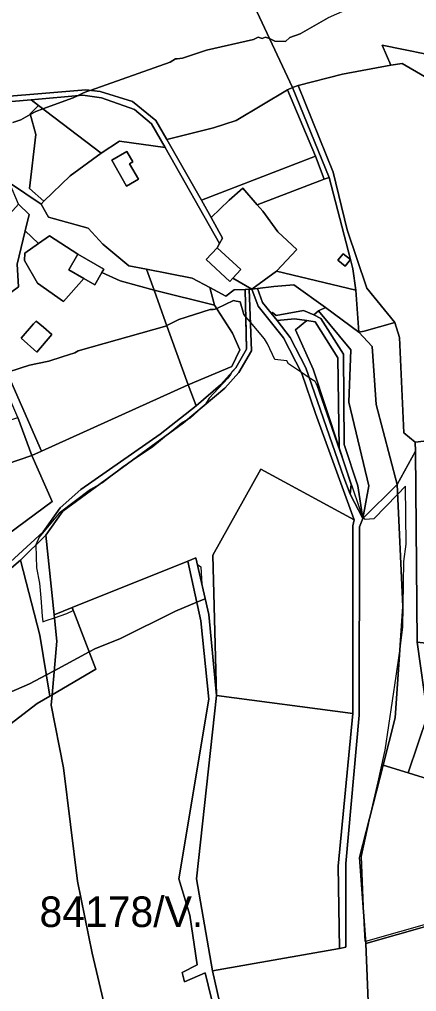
# Model space of a CAD drawing. Extents: x -477304 to -465429, y -1159113 to -1149210.
# Drawn here: x -472625.2 to -472430.4, y -1154116.3 to -1153639.3 of the extents above; entities that cross this region are included whole.
import ezdxf

# ---------------------------------------------------------------- set-up
doc = ezdxf.new("R2010")
doc.units = 0
for name, color, linetype in [('BPEJ_s', 7, 'Continuous'), ('orna_s', 7, 'Continuous'), ('ostatni_s', 7, 'Continuous'), ('PUPFL_s', 7, 'Continuous'), ('trav_porost_s', 7, 'Continuous'), ('zahrada_s', 7, 'Continuous')]:
    doc.layers.add(name, color=color, linetype=linetype)

msp = doc.modelspace()

# ---------------------------------------------------------------- linework, layer by layer
at = {"layer": 'BPEJ_s'}
for points in [[(-472419.45, -1153617.21), (-472456.01, -1153630.6), (-472473.87, -1153638.47), (-472487.47, -1153646.33), (-472492.57, -1153648.24), (-472494.7, -1153650.16), (-472500, -1153649.97), (-472501.91, -1153648.92), (-472502.49, -1153648.73), (-472503.55, -1153648.37)], [(-472628.47, -1153689.89), (-472624.47, -1153688.5), (-472619.95, -1153685.97), (-472617.24, -1153684.46), (-472613.69, -1153683.18), (-472598.94, -1153677.86), (-472596.76, -1153676.77), (-472593.83, -1153675.31), (-472591.63, -1153674.52), (-472590.47, -1153674.11), (-472551.28, -1153660.2), (-472548.72, -1153658.71), (-472547.83, -1153658.6), (-472545.32, -1153658.28), (-472533.4, -1153654.45), (-472510.42, -1153649.13), (-472508.08, -1153648.07), (-472506.17, -1153648.71), (-472504.46, -1153648.07), (-472503.55, -1153648.37), (-472502.49, -1153648.73), (-472501.91, -1153648.92), (-472500, -1153649.97), (-472494.7, -1153650.16), (-472492.57, -1153648.24), (-472487.47, -1153646.33), (-472473.87, -1153638.47)], [(-472503.55, -1153648.37), (-472504.46, -1153648.07), (-472506.17, -1153648.71), (-472508.08, -1153648.07), (-472510.42, -1153649.13), (-472533.4, -1153654.45), (-472545.32, -1153658.28), (-472547.83, -1153658.6), (-472548.72, -1153658.71), (-472551.28, -1153660.2), (-472590.47, -1153674.11), (-472591.63, -1153674.52), (-472593.83, -1153675.31), (-472596.76, -1153676.77), (-472598.94, -1153677.86), (-472613.69, -1153683.18), (-472617.24, -1153684.46), (-472619.95, -1153685.97), (-472624.47, -1153688.5), (-472628.47, -1153689.89)], [(-472404.35, -1154077.14), (-472455.45, -1154091.71), (-472455.71, -1154091.78), (-472456.09, -1154082.68), (-472457.47, -1154049.95), (-472452.3, -1154026.77), (-472449.32, -1154013.41), (-472446.32, -1154000), (-472445.81, -1153997.89), (-472440.41, -1153961.59), (-472438.69, -1153949.12), (-472437.1, -1153937.52), (-472436.67, -1153905.22), (-472435.61, -1153896.72), (-472435.79, -1153868.26), (-472439.75, -1153872.37), (-472451.34, -1153884.39), (-472455.59, -1153884.6), (-472456.63, -1153883.97), (-472456.71, -1153883.78), (-472456.78, -1153884.15), (-472456.93, -1153883.15), (-472465.53, -1153858.41), (-472479.39, -1153818.5), (-472479.75, -1153817.88), (-472480.25, -1153817.01), (-472483.07, -1153815.11), (-472486.95, -1153812.5), (-472493.21, -1153808.29), (-472494.06, -1153806.81), (-472500, -1153806.08), (-472503.61, -1153798.51), (-472505.1, -1153795.95), (-472511.97, -1153787.77), (-472514.17, -1153785.15), (-472515.1, -1153784.04), (-472517.02, -1153777.87), (-472518.85, -1153777.5), (-472520.23, -1153777.22), (-472528.47, -1153781.16), (-472529.15, -1153781.48), (-472530.27, -1153781.58), (-472531.7, -1153781.7), (-472547.02, -1153786.59), (-472552.91, -1153789.53), (-472552.98, -1153789.57), (-472596.39, -1153801.91), (-472598.09, -1153802.97), (-472604.26, -1153804.93), (-472610.85, -1153807.02), (-472616.41, -1153808.15), (-472620.22, -1153808.93), (-472624.89, -1153810.45), (-472631.36, -1153812.55)], [(-472631.36, -1153812.55), (-472624.89, -1153810.45), (-472620.22, -1153808.93), (-472616.41, -1153808.15), (-472610.85, -1153807.02), (-472604.26, -1153804.93), (-472598.09, -1153802.97), (-472596.39, -1153801.91), (-472552.98, -1153789.57), (-472552.91, -1153789.53), (-472547.02, -1153786.59), (-472531.7, -1153781.7), (-472530.27, -1153781.58), (-472529.15, -1153781.48), (-472528.47, -1153781.16), (-472520.23, -1153777.22), (-472518.85, -1153777.5), (-472517.02, -1153777.87), (-472515.1, -1153784.04), (-472514.17, -1153785.15)], [(-472514.17, -1153785.15), (-472513.83, -1153801.06), (-472519.07, -1153810.18), (-472520.81, -1153812.13), (-472521.74, -1153813.49), (-472522.98, -1153815.31), (-472532.13, -1153825.1), (-472534.04, -1153828.08), (-472536.12, -1153829.98), (-472541.49, -1153834.89), (-472543, -1153835.8), (-472545.75, -1153837.44), (-472548.84, -1153839.98), (-472552.11, -1153842.66), (-472556.01, -1153845.84), (-472559.79, -1153848.93), (-472572.17, -1153857.31), (-472574.26, -1153858.72), (-472577.09, -1153860.9), (-472584.47, -1153866.59), (-472586.33, -1153867.66), (-472590.43, -1153870), (-472605.75, -1153881.49), (-472615.54, -1153893.41), (-472617.24, -1153897.02), (-472617.23, -1153897.2), (-472616.81, -1153908.3), (-472615.32, -1153915.96), (-472614.76, -1153923.05), (-472614.05, -1153932.13), (-472613.83, -1153934.83), (-472612.13, -1153934.26), (-472608.1, -1153932.91), (-472601.92, -1153930.85), (-472598.87, -1153929.33), (-472599.42, -1153927.91), (-472542.68, -1153905.09), (-472538.77, -1153903.52), (-472538.04, -1153906.63), (-472536.17, -1153907.87), (-472535.77, -1153916.32), (-472534.07, -1153923.56), (-472535.41, -1153924.04), (-472538.29, -1153925.24), (-472548.72, -1153929.58), (-472575.96, -1153943.2), (-472587.87, -1153947.88), (-472591.01, -1153949.57), (-472608.17, -1153958.83), (-472612, -1153960.89), (-472620.22, -1153965.32), (-472630.46, -1153969.78)], [(-472404.35, -1154077.14), (-472455.45, -1154091.71), (-472455.71, -1154091.78), (-472456.09, -1154082.68), (-472457.47, -1154049.95), (-472452.3, -1154026.77), (-472449.32, -1154013.41), (-472446.32, -1154000), (-472445.81, -1153997.89), (-472440.41, -1153961.59), (-472438.69, -1153949.12), (-472437.1, -1153937.52), (-472436.67, -1153905.22), (-472435.61, -1153896.72), (-472435.79, -1153868.26), (-472439.75, -1153872.37), (-472451.34, -1153884.39), (-472455.59, -1153884.6), (-472456.63, -1153883.97), (-472456.71, -1153883.78), (-472456.78, -1153884.15), (-472456.93, -1153883.15), (-472465.53, -1153858.41), (-472479.39, -1153818.5), (-472479.75, -1153817.88), (-472480.25, -1153817.01), (-472483.07, -1153815.11), (-472486.95, -1153812.5), (-472493.21, -1153808.29), (-472494.06, -1153806.81), (-472500, -1153806.08), (-472503.61, -1153798.51), (-472505.1, -1153795.95), (-472511.97, -1153787.77), (-472514.17, -1153785.15), (-472513.83, -1153801.06), (-472519.07, -1153810.18), (-472520.81, -1153812.13), (-472521.74, -1153813.49), (-472522.98, -1153815.31), (-472532.13, -1153825.1), (-472534.04, -1153828.08), (-472536.12, -1153829.98), (-472541.49, -1153834.89), (-472543, -1153835.8), (-472545.75, -1153837.44), (-472548.84, -1153839.98), (-472552.11, -1153842.66), (-472556.01, -1153845.84), (-472559.79, -1153848.93), (-472572.17, -1153857.31), (-472574.26, -1153858.72), (-472577.09, -1153860.9), (-472584.47, -1153866.59), (-472586.33, -1153867.66), (-472590.43, -1153870), (-472605.75, -1153881.49), (-472615.54, -1153893.41), (-472617.24, -1153897.02), (-472617.23, -1153897.2), (-472616.81, -1153908.3), (-472615.32, -1153915.96)], [(-472615.32, -1153915.96), (-472614.76, -1153923.05), (-472614.05, -1153932.13), (-472613.83, -1153934.83), (-472612.13, -1153934.26), (-472608.1, -1153932.91), (-472601.92, -1153930.85), (-472598.87, -1153929.33), (-472599.42, -1153927.91), (-472542.68, -1153905.09), (-472538.77, -1153903.52), (-472538.04, -1153906.63), (-472536.17, -1153907.87), (-472535.77, -1153916.32), (-472534.07, -1153923.56), (-472532.25, -1153931.35), (-472528.59, -1153971.02), (-472538.45, -1154060.94), (-472530.52, -1154106.09), (-472513.63, -1154180.72)], [(-472630.46, -1153969.78), (-472620.22, -1153965.32), (-472612, -1153960.89), (-472608.17, -1153958.83), (-472591.01, -1153949.57), (-472587.87, -1153947.88), (-472575.96, -1153943.2), (-472548.72, -1153929.58), (-472538.29, -1153925.24), (-472535.41, -1153924.04), (-472534.07, -1153923.56), (-472532.25, -1153931.35), (-472528.59, -1153971.02), (-472538.45, -1154060.94), (-472530.52, -1154106.09), (-472513.63, -1154180.72)]]:
    msp.add_lwpolyline(points, dxfattribs=at)
at = {"layer": 'orna_s'}
msp.add_lwpolyline([(-472552.9, -1153698.22), (-472530.03, -1153692.45), (-472518.84, -1153688.89), (-472493.75, -1153673.93), (-472480.06, -1153706.47), (-472535.99, -1153728.01)], close=True, dxfattribs=at)
at = {"layer": 'ostatni_s'}
for points in [[(-472706.9, -1153654.88), (-472691.84, -1153668.09), (-472697.54, -1153676.96), (-472703.72, -1153703.11), (-472694.64, -1153711.12), (-472681.85, -1153712.95), (-472675.67, -1153679.86), (-472652.57, -1153681.58), (-472619.47, -1153678.79), (-472615.91, -1153681.49), (-472620.03, -1153685.71), (-472617.11, -1153695.8), (-472620.24, -1153722.2), (-472613.18, -1153728.53), (-472614.58, -1153729.94), (-472630.1, -1153719.47), (-472688.56, -1153787.52), (-472689, -1153780.9), (-472671.64, -1153750.73), (-472662.78, -1153732.98), (-472733.03, -1153718.82), (-472722.3, -1153688.54), (-472718.56, -1153683.23)], [(-472464.4, -1153742.55), (-472454.78, -1153771.19), (-472441.1, -1153788.01), (-472456.15, -1153792.32), (-472458.73, -1153792.73), (-472460.19, -1153772.08), (-472461.65, -1153761.63), (-472462.89, -1153757.16), (-472473.37, -1153716.87), (-472491.32, -1153672.69), (-472488.57, -1153671.68), (-472471.29, -1153714.19)], [(-472566.83, -1153717.71), (-472572.63, -1153721.06), (-472579.93, -1153708.41), (-472572.47, -1153704.11), (-472569.58, -1153709.14), (-472571.22, -1153710.09)], [(-472527.07, -1153749.25), (-472525.55, -1153746.57), (-472531.21, -1153736.42), (-472522.31, -1153727.96), (-472515.6, -1153722.15), (-472508.56, -1153730.29), (-472505.92, -1153733.34), (-472498.49, -1153743.53), (-472489.2, -1153752.15), (-472499.11, -1153762.82), (-472511.16, -1153771.61), (-472520.52, -1153766.22), (-472516.69, -1153762.07), (-472528.26, -1153751.35)], [(-472528.26, -1153751.35), (-472516.69, -1153762.07), (-472520.52, -1153766.22), (-472522.04, -1153767.87), (-472533.61, -1153757.15)], [(-472583.85, -1153761.9), (-472584.78, -1153763.5), (-472588.27, -1153769.51), (-472593.64, -1153766.39), (-472600.93, -1153762.16), (-472596.51, -1153754.55)], [(-472465.38, -1153760.32), (-472469, -1153757.45), (-472466.5, -1153754.3), (-472462.89, -1153757.16)], [(-472468.89, -1154054.81), (-472461.62, -1153979.81), (-472461.62, -1153887.74), (-472461.02, -1153884.76), (-472480.05, -1153832.63), (-472486.68, -1153813.03), (-472495.68, -1153795.45), (-472508.21, -1153780.04), (-472511.16, -1153771.61), (-472508.44, -1153771.31), (-472505.98, -1153778.18), (-472501.77, -1153783.4), (-472498.85, -1153787.01), (-472492.43, -1153795.44), (-472484.74, -1153810.31), (-472466.06, -1153864.02), (-472462.95, -1153872.24), (-472456.78, -1153884.15), (-472458.42, -1153888.26), (-472458.54, -1153980.69), (-472465.12, -1154053.36), (-472465.12, -1154094.54), (-472468.28, -1154095.1)], [(-472478.61, -1153782.31), (-472480.85, -1153784.32), (-472485.85, -1153782.09), (-472499.37, -1153784.59), (-472501.08, -1153783.08), (-472501.77, -1153783.4), (-472505.98, -1153778.18), (-472508.44, -1153771.31), (-472500.47, -1153770.42), (-472490.6, -1153769.52), (-472475.12, -1153780.69)], [(-472462.59, -1153867.55), (-472468.39, -1153849.51), (-472469.11, -1153805.41), (-472480.16, -1153787.69), (-472484.28, -1153787.09), (-472490.24, -1153786.22), (-472498.85, -1153787.01), (-472501.77, -1153783.4), (-472501.08, -1153783.08), (-472499.37, -1153784.59), (-472485.85, -1153782.09), (-472480.85, -1153784.32), (-472477.42, -1153786.11), (-472466.23, -1153803.54), (-472465.9, -1153847.81), (-472459.24, -1153868.09), (-472456.78, -1153884.15), (-472462.95, -1153872.24)], [(-472484.28, -1153787.09), (-472489.89, -1153791.62), (-472481.18, -1153810.91), (-472468.39, -1153849.51), (-472462.59, -1153867.55), (-472462.95, -1153872.24), (-472466.06, -1153864.02), (-472484.74, -1153810.31), (-472492.43, -1153795.44), (-472498.85, -1153787.01), (-472490.24, -1153786.22)], [(-472618.27, -1153788.64), (-472617.06, -1153787.29), (-472613.48, -1153790.34), (-472609.26, -1153793.93), (-472616.73, -1153802.51), (-472624.42, -1153795.7)], [(-472612.3, -1153892.29), (-472608.25, -1153931.46), (-472606.92, -1153944.28), (-472609.2, -1153970.72), (-472610.24, -1153971.33), (-472615.3, -1153941.34), (-472624.69, -1153904.62)], [(-472606.92, -1153944.28), (-472608.25, -1153931.46), (-472599.42, -1153927.91), (-472587.7, -1153958.11), (-472609.2, -1153970.72)]]:
    msp.add_lwpolyline(points, close=True, dxfattribs=at)
for points in [[(-472653.78, -1153679), (-472592.64, -1153673.87), (-472585.6, -1153674.65), (-472569.81, -1153679.54), (-472558.31, -1153688.89), (-472552.9, -1153698.22), (-472535.99, -1153728.01), (-472531.21, -1153736.42), (-472525.55, -1153746.57), (-472527.07, -1153749.25), (-472553.72, -1153702.2), (-472560.38, -1153690.53), (-472568.76, -1153683.57), (-472585.04, -1153677.71), (-472594.06, -1153676.53), (-472619.47, -1153678.79), (-472652.57, -1153681.58)], [(-472633.67, -1153909.26), (-472613.58, -1153890.75), (-472605.3, -1153878.86), (-472595.06, -1153870), (-472556.12, -1153842.86), (-472538.57, -1153828.83), (-472526.67, -1153818.67), (-472519.07, -1153810.18), (-472513.83, -1153801.06), (-472514.46, -1153771.77), (-472512.56, -1153771.67), (-472511.45, -1153801.92), (-472517.61, -1153812.6), (-472524.56, -1153820.21), (-472544.73, -1153837.26), (-472603.96, -1153880.54), (-472612.3, -1153892.29), (-472624.69, -1153904.62), (-472656.29, -1153931.38)]]:
    msp.add_lwpolyline(points, dxfattribs=at)
at = {"layer": 'PUPFL_s'}
for points in [[(-472397.97, -1153818.59), (-472406.08, -1153787.93), (-472394.57, -1153785.31), (-472385.29, -1153765.96), (-472383.1, -1153735.59), (-472375.15, -1153737.64), (-472373.8, -1153744.48), (-472371.85, -1153753.62), (-472350.81, -1153807.4), (-472346.26, -1153849.87), (-472338.31, -1153916.68), (-472341.44, -1153961.2), (-472343.16, -1153985.65), (-472344.38, -1153988.72), (-472348.21, -1153964.64), (-472372.57, -1153951.36), (-472430.2, -1153944.84), (-472431.01, -1153851.08), (-472431.2, -1153846.71), (-472404.32, -1153843.6)], [(-472524.56, -1153820.21), (-472517.61, -1153812.6), (-472511.45, -1153801.92), (-472512.56, -1153771.67), (-472511.16, -1153771.61), (-472508.21, -1153780.04), (-472495.68, -1153795.45), (-472486.68, -1153813.03), (-472480.05, -1153832.63), (-472461.02, -1153884.76), (-472506.76, -1153859.99), (-472530.36, -1153902.1), (-472528.59, -1153971.02), (-472532.25, -1153931.35), (-472538.77, -1153903.52), (-472542.68, -1153905.09), (-472599.42, -1153927.91), (-472608.25, -1153931.46), (-472612.3, -1153892.29), (-472603.96, -1153880.54), (-472544.73, -1153837.26)], [(-472450.21, -1153828.18), (-472439.98, -1153867.43), (-472456.78, -1153884.15), (-472453.85, -1153868.22), (-472463.67, -1153827.02), (-472462.66, -1153801.41), (-472478.61, -1153782.31), (-472475.12, -1153780.69), (-472458.73, -1153792.73), (-472452.28, -1153799.86)], [(-472438.88, -1153795.35), (-472436.61, -1153842.2), (-472431.2, -1153846.71), (-472431.01, -1153851.08), (-472439.98, -1153867.43), (-472450.21, -1153828.18), (-472452.28, -1153799.86), (-472458.73, -1153792.73), (-472456.15, -1153792.32), (-472441.1, -1153788.01)], [(-472439.98, -1153867.43), (-472431.01, -1153851.08), (-472430.2, -1153944.84), (-472425.14, -1153980.83), (-472434.57, -1154008.93), (-472446.75, -1154005.15), (-472440.92, -1153982.01), (-472437.22, -1153927.39)], [(-472461.62, -1153887.74), (-472461.62, -1153979.81), (-472528.59, -1153971.02), (-472530.36, -1153902.1), (-472506.76, -1153859.99), (-472461.02, -1153884.76)], [(-472458.42, -1153888.26), (-472456.78, -1153884.15), (-472439.98, -1153867.43), (-472437.22, -1153927.39), (-472440.92, -1153982.01), (-472446.75, -1154005.15), (-472458.38, -1154050.48), (-472455.38, -1154092.67), (-472452.22, -1154169.89), (-472458.83, -1154198.7), (-472462.78, -1154216.95), (-472453.33, -1154261.75), (-472462.8, -1154283.06), (-472506.01, -1154292.72), (-472517.7, -1154200.33), (-472513.63, -1154180.72), (-472530.52, -1154106.09), (-472468.28, -1154095.1), (-472465.12, -1154094.54), (-472465.12, -1154053.36), (-472458.54, -1153980.69)], [(-472434.57, -1154008.93), (-472425.14, -1153980.83), (-472430.2, -1153944.84), (-472372.57, -1153951.36), (-472348.21, -1153964.64), (-472344.38, -1153988.72), (-472362.09, -1154031.45)], [(-472530.52, -1154106.09), (-472538.45, -1154060.94), (-472528.59, -1153971.02), (-472461.62, -1153979.81), (-472468.89, -1154054.81), (-472468.28, -1154095.1)], [(-472434.57, -1154008.93), (-472362.09, -1154031.45), (-472335.92, -1153986.24), (-472335.63, -1154034.49), (-472333.49, -1154058.22), (-472394.38, -1154075.28), (-472455.38, -1154092.67), (-472458.38, -1154050.48), (-472446.75, -1154005.15)], [(-472394.38, -1154075.28), (-472401.16, -1154143.14), (-472408.66, -1154202.61), (-472458.83, -1154198.7), (-472452.22, -1154169.89), (-472455.38, -1154092.67)]]:
    msp.add_lwpolyline(points, close=True, dxfattribs=at)
at = {"layer": 'trav_porost_s'}
for points in [[(-472405, -1153623.89), (-472425.49, -1153632.34), (-472415.08, -1153658.45), (-472447.34, -1153651.86), (-472443.07, -1153661.83), (-472466.73, -1153666.13), (-472488.57, -1153671.68), (-472491.32, -1153672.69), (-472519.83, -1153611.51), (-472525.28, -1153607.75), (-472539.85, -1153578.35), (-472472.84, -1153561.48), (-472448.97, -1153555.47), (-472420.86, -1153597.75)], [(-472410.07, -1153658.2), (-472391.29, -1153704.38), (-472400.17, -1153707.47), (-472409.88, -1153687.16), (-472404.16, -1153685.26), (-472417.49, -1153672.55), (-472437.44, -1153660.96), (-472443.07, -1153661.83), (-472447.34, -1153651.86), (-472415.08, -1153658.45)], [(-472493.75, -1153673.93), (-472491.32, -1153672.69), (-472473.37, -1153716.87), (-472475.71, -1153717.76), (-472480.06, -1153706.47)], [(-472560.38, -1153690.53), (-472553.72, -1153702.2), (-472576.12, -1153698.97), (-472585.09, -1153704.88), (-472615.91, -1153681.49), (-472619.47, -1153678.79), (-472594.06, -1153676.53), (-472585.04, -1153677.71), (-472568.76, -1153683.57)], [(-472620.03, -1153685.71), (-472615.91, -1153681.49), (-472585.09, -1153704.88), (-472600.31, -1153716.04), (-472613.18, -1153728.53), (-472620.24, -1153722.2), (-472617.11, -1153695.8)], [(-472591.53, -1153741.69), (-472610.93, -1153736.26), (-472614.58, -1153729.94), (-472613.18, -1153728.53), (-472600.31, -1153716.04), (-472585.09, -1153704.88), (-472576.12, -1153698.97), (-472553.72, -1153702.2), (-472527.07, -1153749.25), (-472528.26, -1153751.35), (-472533.61, -1153757.15), (-472522.04, -1153767.87), (-472520.52, -1153766.22), (-472511.16, -1153771.61), (-472512.56, -1153771.67), (-472514.46, -1153771.77), (-472519.85, -1153772.06), (-472524.01, -1153775.05), (-472531.81, -1153770.89), (-472540.52, -1153766.24), (-472562.9, -1153761.77), (-472571.64, -1153760.21), (-472584.39, -1153749.56)], [(-472579.93, -1153708.41), (-472572.63, -1153721.06), (-472566.83, -1153717.71), (-472571.22, -1153710.09), (-472569.58, -1153709.14), (-472572.47, -1153704.11)], [(-472480.06, -1153706.47), (-472475.71, -1153717.76), (-472508.56, -1153730.29), (-472515.6, -1153722.15), (-472522.31, -1153727.96), (-472531.21, -1153736.42), (-472535.99, -1153728.01)], [(-472575.85, -1153767.49), (-472584.78, -1153763.5), (-472583.85, -1153761.9), (-472596.51, -1153754.55), (-472610.53, -1153745.56), (-472615.87, -1153749.26), (-472622.44, -1153743.1), (-472620.5, -1153734.94), (-472625.75, -1153729.93), (-472630.1, -1153719.47), (-472614.58, -1153729.94), (-472610.93, -1153736.26), (-472591.53, -1153741.69), (-472584.39, -1153749.56), (-472571.64, -1153760.21), (-472562.9, -1153761.77), (-472559.21, -1153772.17)], [(-472465.38, -1153760.32), (-472462.89, -1153757.16), (-472461.65, -1153761.63), (-472460.19, -1153772.08), (-472499.11, -1153762.82), (-472489.2, -1153752.15), (-472498.49, -1153743.53), (-472505.92, -1153733.34), (-472508.56, -1153730.29), (-472475.71, -1153717.76), (-472473.37, -1153716.87), (-472462.89, -1153757.16), (-472466.5, -1153754.3), (-472469, -1153757.45)], [(-472584.78, -1153763.5), (-472575.85, -1153767.49), (-472559.21, -1153772.17), (-472553.52, -1153787.82), (-472542.53, -1153818.64), (-472614.39, -1153851.15), (-472643.94, -1153783.93), (-472625.75, -1153770.53), (-472626.31, -1153759.35), (-472622.44, -1153743.1), (-472615.87, -1153749.26), (-472622.6, -1153753.92), (-472622.81, -1153757.57), (-472616.43, -1153768.66), (-472603.65, -1153777.65), (-472593.64, -1153766.39), (-472588.27, -1153769.51)], [(-472529.56, -1153779.45), (-472559.21, -1153772.17), (-472562.9, -1153761.77), (-472540.52, -1153766.24), (-472531.81, -1153770.89)], [(-472460.19, -1153772.08), (-472458.73, -1153792.73), (-472475.12, -1153780.69), (-472490.6, -1153769.52), (-472500.47, -1153770.42), (-472508.44, -1153771.31), (-472511.16, -1153771.61), (-472499.11, -1153762.82)], [(-472521.08, -1153809.65), (-472542.53, -1153818.64), (-472553.52, -1153787.82), (-472559.21, -1153772.17), (-472529.56, -1153779.45), (-472520.76, -1153793.27), (-472517.18, -1153801.35)], [(-472520.76, -1153793.27), (-472529.56, -1153779.45), (-472531.81, -1153770.89), (-472524.01, -1153775.05), (-472519.85, -1153772.06), (-472514.46, -1153771.77), (-472513.83, -1153801.06), (-472519.07, -1153810.18), (-472526.67, -1153818.67), (-472538.57, -1153828.83), (-472542.53, -1153818.64), (-472521.08, -1153809.65), (-472517.18, -1153801.35)], [(-472459.24, -1153868.09), (-472465.9, -1153847.81), (-472466.23, -1153803.54), (-472477.42, -1153786.11), (-472480.85, -1153784.32), (-472478.61, -1153782.31), (-472462.66, -1153801.41), (-472463.67, -1153827.02), (-472453.85, -1153868.22), (-472456.78, -1153884.15)], [(-472646.94, -1153786.14), (-472643.94, -1153783.93), (-472614.39, -1153851.15), (-472619.19, -1153853.32), (-472626.01, -1153834.54)], [(-472481.18, -1153810.91), (-472489.89, -1153791.62), (-472484.28, -1153787.09), (-472480.16, -1153787.69), (-472469.11, -1153805.41), (-472468.39, -1153849.51)], [(-472613.48, -1153790.34), (-472617.06, -1153787.29), (-472618.27, -1153788.64), (-472624.42, -1153795.7), (-472616.73, -1153802.51), (-472609.26, -1153793.93)], [(-472542.53, -1153818.64), (-472538.57, -1153828.83), (-472556.12, -1153842.86), (-472595.06, -1153870), (-472605.3, -1153878.86), (-472613.58, -1153890.75), (-472633.67, -1153909.26), (-472639.56, -1153898.29), (-472609.25, -1153875.86), (-472619.19, -1153853.32), (-472614.39, -1153851.15)], [(-472666.75, -1153848.5), (-472626.01, -1153834.54), (-472619.19, -1153853.32), (-472657.14, -1153866.1)], [(-472609.25, -1153875.86), (-472639.56, -1153898.29), (-472657.14, -1153866.1), (-472619.19, -1153853.32)], [(-472609.2, -1153970.72), (-472587.7, -1153958.11), (-472599.42, -1153927.91), (-472542.68, -1153905.09), (-472536.32, -1153934.3), (-472532.33, -1153972.86), (-472547.08, -1154060.89), (-472541.57, -1154078.78), (-472537.98, -1154103.11), (-472545.36, -1154106.84), (-472544.23, -1154111.56), (-472534.13, -1154107.04), (-472525.05, -1154144.76), (-472572.62, -1154163.71), (-472573.26, -1154160.94), (-472582.03, -1154129.27), (-472589.55, -1154097.38), (-472596.73, -1154062.16), (-472603.59, -1154006.47), (-472609.63, -1153975.68)], [(-472538.77, -1153903.52), (-472532.25, -1153931.35), (-472528.59, -1153971.02), (-472538.45, -1154060.94), (-472530.52, -1154106.09), (-472513.63, -1154180.72), (-472525.05, -1154144.76), (-472534.13, -1154107.04), (-472544.23, -1154111.56), (-472545.36, -1154106.84), (-472537.98, -1154103.11), (-472541.57, -1154078.78), (-472547.08, -1154060.89), (-472532.33, -1153972.86), (-472536.32, -1153934.3), (-472542.68, -1153905.09)]]:
    msp.add_lwpolyline(points, close=True, dxfattribs=at)
for points in [[(-472519.83, -1153611.51), (-472491.32, -1153672.69), (-472493.75, -1153673.93), (-472518.84, -1153688.89), (-472530.03, -1153692.45), (-472552.9, -1153698.22), (-472558.31, -1153688.89), (-472569.81, -1153679.54), (-472585.6, -1153674.65), (-472592.64, -1153673.87), (-472653.78, -1153679), (-472673.17, -1153677.63), (-472682.31, -1153673.23), (-472708.43, -1153650.31), (-472698.05, -1153618.78)], [(-472404.32, -1153843.6), (-472431.2, -1153846.71), (-472436.61, -1153842.2), (-472438.88, -1153795.35), (-472441.1, -1153788.01), (-472454.78, -1153771.19), (-472464.4, -1153742.55), (-472471.29, -1153714.19), (-472488.57, -1153671.68), (-472466.73, -1153666.13), (-472443.07, -1153661.83), (-472437.44, -1153660.96), (-472417.49, -1153672.55)], [(-472635.02, -1154127.99), (-472635.34, -1154110.22), (-472657.33, -1154069.24), (-472665.52, -1154046.23), (-472679.32, -1154022.97), (-472685.24, -1154018.18), (-472703.7, -1154020.01), (-472721.09, -1153956.22), (-472693.68, -1153950.83), (-472683.54, -1153947.33), (-472672.04, -1153941.24), (-472656.29, -1153931.38), (-472624.69, -1153904.62), (-472615.3, -1153941.34), (-472610.24, -1153971.33), (-472616.5, -1153975), (-472673.27, -1154018.5), (-472651.5, -1154066.33), (-472636.12, -1154096.08), (-472629.76, -1154112.03), (-472630.14, -1154125.46)], [(-472630.14, -1154125.46), (-472629.76, -1154112.03), (-472636.12, -1154096.08), (-472651.5, -1154066.33), (-472673.27, -1154018.5), (-472616.5, -1153975), (-472610.24, -1153971.33), (-472609.2, -1153970.72), (-472609.63, -1153975.68), (-472603.59, -1154006.47), (-472596.73, -1154062.16), (-472589.55, -1154097.38), (-472582.03, -1154129.27)]]:
    msp.add_lwpolyline(points, dxfattribs=at)
at = {"layer": 'zahrada_s'}
for points in [[(-472651.41, -1153789.44), (-472663.36, -1153771.75), (-472625.75, -1153729.93), (-472620.5, -1153734.94), (-472622.44, -1153743.1), (-472626.31, -1153759.35), (-472625.75, -1153770.53), (-472643.94, -1153783.93), (-472646.94, -1153786.14)], [(-472615.87, -1153749.26), (-472610.53, -1153745.56), (-472596.51, -1153754.55), (-472600.93, -1153762.16), (-472593.64, -1153766.39), (-472603.65, -1153777.65), (-472616.43, -1153768.66), (-472622.81, -1153757.57), (-472622.6, -1153753.92)]]:
    msp.add_lwpolyline(points, close=True, dxfattribs=at)

# ---------------------------------------------------------------- texts
at = {"layer": 'BPEJ_s'}
msp.add_text('84178/V.', height=15, dxfattribs=at).set_placement((-472615.38, -1154084.61))

doc.saveas('drawing.dxf')
